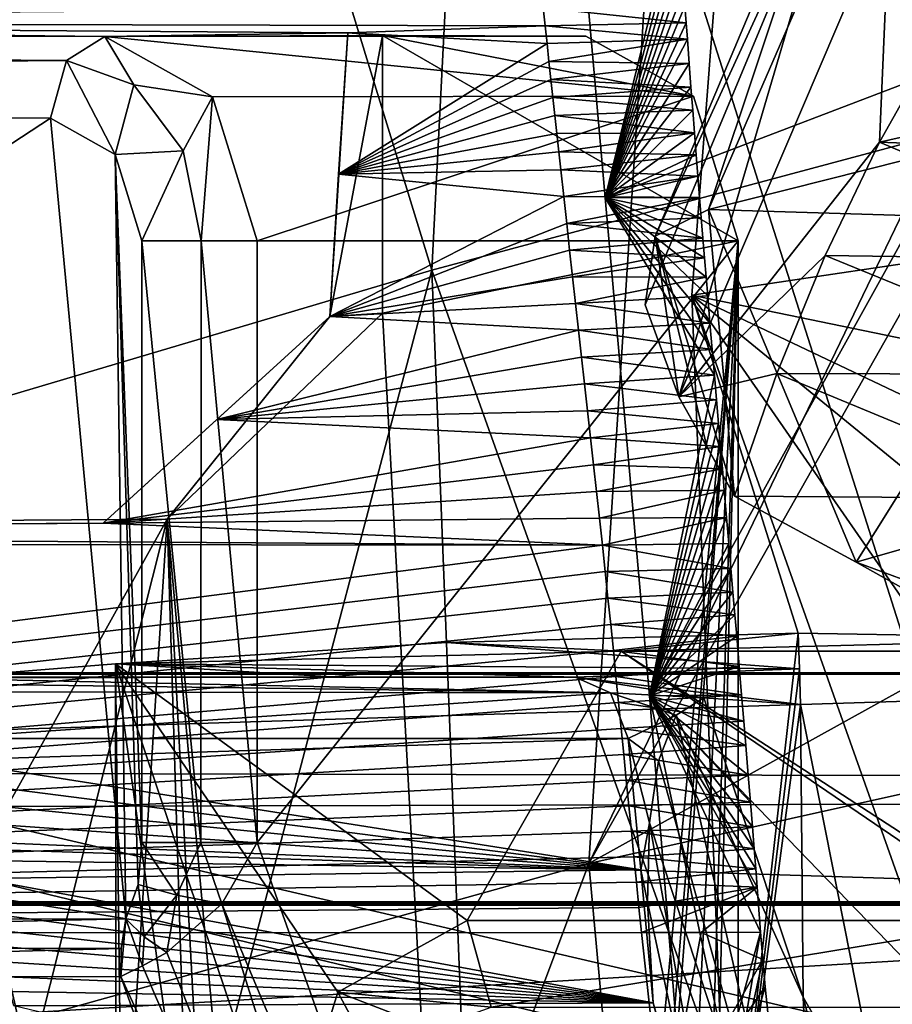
# Model space of a CAD drawing. Header units: metres. Extents: x -150 to 307, y -550 to 84.
# Tile 300 of 656: x 159.17 to 161.3, y 6.12 to 8.53. Entities that reach past the tile are written whole.
import ezdxf

# ---------------------------------------------------------------- set-up
doc = ezdxf.new("R2010")
doc.units = ezdxf.units.M
doc.layers.add('solid_26006363', color=7, linetype='CONTINUOUS')

msp = doc.modelspace()

# ---------------------------------------------------------------- linework, layer by layer
at = {"layer": 'solid_26006363'}
for points in [[(160.578232, 15.848853, 880.080505), (158.207901, 14.303331, 877.41864), (160.173294, 7.91509, 881.040771)], [(160.578232, 15.848853, 880.080505), (160.173294, 7.91509, 881.040771), (163.03801, 8.683062, 884.179199)], [(160.557312, 6.463857, 878.596375), (164.613632, 14.873002, 882.018677), (164.590057, 13.581784, 882.222107)], [(160.557312, 6.463857, 878.596375), (160.975403, 12.943937, 878.023987), (164.613632, 14.873002, 882.018677)], [(158.207901, 14.303331, 877.41864), (157.596603, 7.150526, 878.147949), (160.173294, 7.91509, 881.040771)], [(160.557312, 6.463857, 878.596375), (164.590057, 13.581784, 882.222107), (164.521622, 8.662205, 882.831665)], [(157.238983, 5.539485, 874.820862), (157.797806, 11.076527, 874.416077), (160.975403, 12.943937, 878.023987)], [(160.557312, 6.463857, 878.596375), (157.238983, 5.539485, 874.820862), (160.975403, 12.943937, 878.023987)], [(162.621628, 8.009261, 845.073181), (161.218765, 11.031461, 844.26239), (160.979843, 10.073978, 843.036377)], [(162.621628, 8.009261, 845.073181), (162.767181, 8.546853, 845.766907), (161.218765, 11.031461, 844.26239)], [(160.490494, 9.303496, 842.299866), (161.592117, 8.471995, 840.234253), (161.814789, 10.616094, 842.467102)], [(161.66864, 5.803113, 838.378723), (144.096741, 5.427855, 813.089661), (142.328934, 10.457894, 814.344849)], [(161.658569, 5.969907, 838.449219), (161.66864, 5.803113, 838.378723), (142.328934, 10.457894, 814.344849)], [(160.716415, 8.936275, 839.074341), (161.658569, 5.969907, 838.449219), (142.328934, 10.457894, 814.344849)], [(162.619308, 7.480468, 844.666748), (160.979843, 10.073978, 843.036377), (160.809372, 7.85407, 840.956665)], [(161.597137, 7.971402, 840.172729), (160.809372, 7.85407, 840.956665), (160.979843, 10.073978, 843.036377)], [(162.638031, 7.969845, 845.079407), (162.621628, 8.009261, 845.073181), (160.979843, 10.073978, 843.036377)], [(162.619308, 7.480468, 844.666748), (162.638031, 7.969845, 845.079407), (160.979843, 10.073978, 843.036377)], [(161.597137, 7.971402, 840.172729), (160.979843, 10.073978, 843.036377), (161.681641, 9.166202, 841.16748)], [(161.67807, 9.638126, 841.021729), (161.605789, 8.39255, 839.906189), (160.716415, 8.936275, 839.074341)], [(161.411469, 9.355808, 848.99939), (162.767181, 8.546853, 845.766907), (160.850037, 8.063161, 847.24353)], [(161.239853, 9.23025, 849.13678), (161.411469, 9.355808, 848.99939), (160.850037, 8.063161, 847.24353)], [(160.597015, 8.091972, 841.062012), (161.592117, 8.471995, 840.234253), (160.490494, 9.303496, 842.299866)], [(160.597015, 8.091972, 841.062012), (160.490494, 9.303496, 842.299866), (160.774811, 8.817736, 842.604309)], [(161.239853, 9.23025, 849.13678), (160.850037, 8.063161, 847.24353), (160.719528, 7.998443, 847.449097)], [(161.201706, 9.048043, 849.263062), (161.239853, 9.23025, 849.13678), (160.719528, 7.998443, 847.449097)], [(161.201706, 9.048043, 849.263062), (160.719528, 7.998443, 847.449097), (160.695251, 7.829992, 847.591248)], [(161.201706, 9.048043, 849.263062), (160.695251, 7.829992, 847.591248), (160.777054, 7.605054, 847.638916)], [(161.201706, 9.048043, 849.263062), (160.777054, 7.605054, 847.638916), (161.293594, 8.81331, 849.326965)], [(161.605789, 8.39255, 839.906189), (161.658569, 5.969907, 838.449219), (160.716415, 8.936275, 839.074341)], [(160.597015, 8.091972, 841.062012), (160.774811, 8.817736, 842.604309), (160.777664, 8.773242, 842.555237)], [(161.293594, 8.81331, 849.326965), (160.777054, 7.605054, 847.638916), (161.268295, 8.227738, 848.794983)], [(161.293594, 8.81331, 849.326965), (161.268295, 8.227738, 848.794983), (161.416061, 8.491138, 849.206665)], [(161.305084, 8.832534, 849.358398), (161.293594, 8.81331, 849.326965), (161.416061, 8.491138, 849.206665)], [(160.597015, 8.091972, 841.062012), (160.777664, 8.773242, 842.555237), (160.780548, 8.729457, 842.507385)], [(160.597015, 8.091972, 841.062012), (160.780548, 8.729457, 842.507385), (160.783447, 8.686252, 842.460571)], [(160.173294, 7.91509, 881.040771), (163.005783, 0, 884.608582), (163.03801, 8.683062, 884.179199)], [(160.597015, 8.091972, 841.062012), (160.783447, 8.686252, 842.460571), (160.786377, 8.643548, 842.414734)], [(160.557312, 6.463857, 878.596375), (164.521622, 8.662205, 882.831665), (164.508316, 7.343033, 882.949463)], [(160.597015, 8.091972, 841.062012), (160.786377, 8.643548, 842.414734), (160.789307, 8.601581, 842.370117)], [(160.597015, 8.091972, 841.062012), (160.789307, 8.601581, 842.370117), (160.792221, 8.560318, 842.32666)], [(159.373245, 8.486374, 845.546265), (150.320816, 8.549562, 837.565491), (150.231873, 8.493699, 837.671875)], [(159.373245, 8.486374, 845.546265), (156.074326, 8.522822, 838.784729), (150.320816, 8.549562, 837.565491)], [(156.074326, 8.522822, 838.784729), (160.445877, 8.55648, 842.719055), (152.19606, 8.54991, 835.361023)], [(156.074326, 8.522822, 838.784729), (160.450378, 8.512768, 842.671814), (160.445877, 8.55648, 842.719055)], [(160.445877, 8.55648, 842.719055), (160.795151, 8.519663, 842.28418), (160.792221, 8.560318, 842.32666)], [(160.445877, 8.55648, 842.719055), (160.450378, 8.512768, 842.671814), (160.795151, 8.519663, 842.28418)], [(160.597015, 8.091972, 841.062012), (160.792221, 8.560318, 842.32666), (160.795151, 8.519663, 842.28418)], [(161.734619, 8.036386, 846.159607), (160.850037, 8.063161, 847.24353), (162.767181, 8.546853, 845.766907)], [(156.074326, 8.522822, 838.784729), (159.967484, 8.495631, 842.221619), (160.450378, 8.512768, 842.671814)], [(159.373245, 8.486374, 845.546265), (159.967484, 8.495631, 842.221619), (156.074326, 8.522822, 838.784729)], [(159.967484, 8.495631, 842.221619), (160.454971, 8.468953, 842.624939), (160.450378, 8.512768, 842.671814)], [(160.450378, 8.512768, 842.671814), (160.798096, 8.479516, 842.242615), (160.795151, 8.519663, 842.28418)], [(160.450378, 8.512768, 842.671814), (160.454971, 8.468953, 842.624939), (160.798096, 8.479516, 842.242615)], [(160.597015, 8.091972, 841.062012), (160.795151, 8.519663, 842.28418), (160.798096, 8.479516, 842.242615)], [(159.279694, 8.427794, 845.652344), (150.231873, 8.493699, 837.671875), (150.195068, 8.34951, 837.721252)], [(159.279694, 8.427794, 845.652344), (159.373245, 8.486374, 845.546265), (150.231873, 8.493699, 837.671875)], [(159.444519, 8.367889, 845.797668), (159.373245, 8.486374, 845.546265), (159.279694, 8.427794, 845.652344)], [(159.373245, 8.486374, 845.546265), (160.052856, 8.488868, 843.772766), (159.967484, 8.495631, 842.221619)], [(159.373245, 8.486374, 845.546265), (160.302841, 8.488166, 843.997864), (160.052856, 8.488868, 843.772766)], [(159.373245, 8.486374, 845.546265), (160.549881, 8.486867, 844.220276), (160.302841, 8.488166, 843.997864)], [(159.373245, 8.486374, 845.546265), (160.813232, 8.340264, 844.457397), (160.549881, 8.486867, 844.220276)], [(159.636826, 8.339101, 845.779663), (160.813232, 8.340264, 844.457397), (159.373245, 8.486374, 845.546265)], [(159.444519, 8.367889, 845.797668), (159.636826, 8.339101, 845.779663), (159.373245, 8.486374, 845.546265)], [(159.967484, 8.495631, 842.221619), (160.052856, 8.488868, 843.772766), (159.923843, 7.801439, 841.428467)], [(159.967484, 8.495631, 842.221619), (159.923843, 7.801439, 841.428467), (159.944962, 8.149997, 841.812256)], [(159.923843, 7.801439, 841.428467), (160.052856, 8.488868, 843.772766), (160.052856, 7.810109, 843.772766)], [(159.967484, 8.495631, 842.221619), (159.944962, 8.149997, 841.812256), (160.454971, 8.468953, 842.624939)], [(160.052856, 8.488868, 843.772766), (160.813232, 8.340264, 844.457397), (160.922363, 7.986619, 844.555664)], [(160.052856, 7.810109, 843.772766), (160.052856, 8.488868, 843.772766), (160.922363, 7.986619, 844.555664)], [(160.052856, 8.488868, 843.772766), (160.549881, 8.486867, 844.220276), (160.813232, 8.340264, 844.457397)], [(160.052856, 8.488868, 843.772766), (160.302841, 8.488166, 843.997864), (160.549881, 8.486867, 844.220276)], [(160.454971, 8.468953, 842.624939), (160.459641, 8.425048, 842.57843), (160.798096, 8.479516, 842.242615)], [(160.459641, 8.425048, 842.57843), (160.80249, 8.420427, 842.182129), (160.798096, 8.479516, 842.242615)], [(160.597015, 8.091972, 841.062012), (160.798096, 8.479516, 842.242615), (160.80249, 8.420427, 842.182129)], [(162.167892, 8.430497, 848.942627), (161.416061, 8.491138, 849.206665), (161.268295, 8.227738, 848.794983)], [(159.944962, 8.149997, 841.812256), (160.459641, 8.425048, 842.57843), (160.454971, 8.468953, 842.624939)], [(160.705399, 6.873745, 840.139465), (161.592117, 8.471995, 840.234253), (160.597015, 8.091972, 841.062012)], [(160.705399, 6.873745, 840.139465), (161.651031, 5.896646, 838.615662), (161.592117, 8.471995, 840.234253)], [(159.279694, 8.427794, 845.652344), (150.195068, 8.34951, 837.721252), (159.240402, 8.286375, 845.695801)], [(159.279694, 8.427794, 845.652344), (159.240402, 8.286375, 845.695801), (159.39856, 8.197729, 845.835205)], [(159.444519, 8.367889, 845.797668), (159.279694, 8.427794, 845.652344), (159.39856, 8.197729, 845.835205)], [(162.055557, 8.196667, 848.577515), (162.167892, 8.430497, 848.942627), (161.268295, 8.227738, 848.794983)], [(159.944962, 8.149997, 841.812256), (160.464371, 8.381064, 842.532349), (160.459641, 8.425048, 842.57843)], [(160.459641, 8.425048, 842.57843), (160.464371, 8.381064, 842.532349), (160.80249, 8.420427, 842.182129)], [(160.464371, 8.381064, 842.532349), (160.806839, 8.362789, 842.123901), (160.80249, 8.420427, 842.182129)], [(160.597015, 8.091972, 841.062012), (160.80249, 8.420427, 842.182129), (160.806839, 8.362789, 842.123901)], [(159.944962, 8.149997, 841.812256), (160.469147, 8.337015, 842.486633), (160.464371, 8.381064, 842.532349)], [(160.464371, 8.381064, 842.532349), (160.469147, 8.337015, 842.486633), (160.806839, 8.362789, 842.123901)], [(159.565018, 8.206423, 845.90387), (159.444519, 8.367889, 845.797668), (159.39856, 8.197729, 845.835205)], [(159.565018, 8.206423, 845.90387), (159.636826, 8.339101, 845.779663), (159.444519, 8.367889, 845.797668)], [(160.469147, 8.337015, 842.486633), (160.811188, 8.306346, 842.067566), (160.806839, 8.362789, 842.123901)], [(160.597015, 8.091972, 841.062012), (160.806839, 8.362789, 842.123901), (160.811188, 8.306346, 842.067566)], [(159.240402, 8.286375, 845.695801), (150.195068, 8.34951, 837.721252), (156.241882, 6.323225, 843.052246)], [(159.609085, 7.98638, 845.942749), (159.636826, 8.339101, 845.779663), (159.565018, 8.206423, 845.90387)], [(159.609085, 7.98638, 845.942749), (159.745865, 7.98638, 845.87616), (159.636826, 8.339101, 845.779663)], [(159.636826, 8.339101, 845.779663), (159.745865, 7.98638, 845.87616), (160.813232, 8.340264, 844.457397)], [(159.745865, 7.98638, 845.87616), (160.922363, 7.986619, 844.555664), (160.813232, 8.340264, 844.457397)], [(159.944962, 8.149997, 841.812256), (160.473969, 8.292912, 842.441284), (160.469147, 8.337015, 842.486633)], [(160.469147, 8.337015, 842.486633), (160.473969, 8.292912, 842.441284), (160.811188, 8.306346, 842.067566)], [(159.240402, 8.286375, 845.695801), (156.241882, 6.323225, 843.052246), (159.424942, 6.328794, 845.858459)], [(159.39856, 8.197729, 845.835205), (159.240402, 8.286375, 845.695801), (159.424942, 6.328794, 845.858459)], [(159.944962, 8.149997, 841.812256), (160.478821, 8.248767, 842.396423), (160.473969, 8.292912, 842.441284)], [(160.473969, 8.292912, 842.441284), (160.815475, 8.251129, 842.013184), (160.811188, 8.306346, 842.067566)], [(160.473969, 8.292912, 842.441284), (160.478821, 8.248767, 842.396423), (160.815475, 8.251129, 842.013184)], [(160.597015, 8.091972, 841.062012), (160.811188, 8.306346, 842.067566), (160.815475, 8.251129, 842.013184)], [(159.944962, 8.149997, 841.812256), (160.483688, 8.204594, 842.351929), (160.478821, 8.248767, 842.396423)], [(160.478821, 8.248767, 842.396423), (160.483688, 8.204594, 842.351929), (160.815475, 8.251129, 842.013184)], [(160.483688, 8.204594, 842.351929), (160.819717, 8.197245, 841.960754), (160.815475, 8.251129, 842.013184)], [(160.597015, 8.091972, 841.062012), (160.815475, 8.251129, 842.013184), (160.819717, 8.197245, 841.960754)], [(161.268295, 8.227738, 848.794983), (160.777054, 7.605054, 847.638916), (161.135117, 7.95085, 848.392944)], [(161.947617, 7.939699, 848.206482), (161.268295, 8.227738, 848.794983), (161.135117, 7.95085, 848.392944)], [(161.947617, 7.939699, 848.206482), (162.055557, 8.196667, 848.577515), (161.268295, 8.227738, 848.794983)], [(159.565018, 8.206423, 845.90387), (159.39856, 8.197729, 845.835205), (159.464264, 7.986377, 845.893127)], [(159.455139, 6.412573, 845.885071), (159.39856, 8.197729, 845.835205), (159.424942, 6.328794, 845.858459)], [(159.464264, 6.515184, 845.893127), (159.464264, 7.986377, 845.893127), (159.39856, 8.197729, 845.835205)], [(159.455139, 6.412573, 845.885071), (159.464264, 6.515184, 845.893127), (159.39856, 8.197729, 845.835205)], [(159.609085, 7.98638, 845.942749), (159.565018, 8.206423, 845.90387), (159.464264, 7.986377, 845.893127)], [(159.944962, 8.149997, 841.812256), (160.488586, 8.160405, 842.307922), (160.483688, 8.204594, 842.351929)], [(160.483688, 8.204594, 842.351929), (160.488586, 8.160405, 842.307922), (160.819717, 8.197245, 841.960754)], [(160.488586, 8.160405, 842.307922), (160.823929, 8.144513, 841.910095), (160.819717, 8.197245, 841.960754)], [(160.597015, 8.091972, 841.062012), (160.819717, 8.197245, 841.960754), (160.823929, 8.144513, 841.910095)], [(159.944962, 8.149997, 841.812256), (159.923843, 7.801439, 841.428467), (160.49585, 8.094885, 842.243469)], [(159.944962, 8.149997, 841.812256), (160.49585, 8.094885, 842.243469), (160.488586, 8.160405, 842.307922)], [(160.488586, 8.160405, 842.307922), (160.49585, 8.094885, 842.243469), (160.823929, 8.144513, 841.910095)], [(160.49585, 8.094885, 842.243469), (160.828064, 8.092946, 841.861206), (160.823929, 8.144513, 841.910095)], [(160.597015, 8.091972, 841.062012), (160.823929, 8.144513, 841.910095), (160.828064, 8.092946, 841.861206)], [(159.923843, 7.801439, 841.428467), (160.503098, 8.029405, 842.180054), (160.49585, 8.094885, 842.243469)], [(160.49585, 8.094885, 842.243469), (160.503098, 8.029405, 842.180054), (160.828064, 8.092946, 841.861206)], [(160.503098, 8.029405, 842.180054), (160.832153, 8.0426, 841.814026), (160.828064, 8.092946, 841.861206)], [(160.597015, 8.091972, 841.062012), (160.828064, 8.092946, 841.861206), (160.832153, 8.0426, 841.814026)], [(160.597015, 8.091972, 841.062012), (160.858932, 7.72054, 841.526062), (160.864227, 7.658075, 841.472961)], [(160.705399, 6.873745, 840.139465), (160.597015, 8.091972, 841.062012), (160.864227, 7.658075, 841.472961)], [(160.597015, 8.091972, 841.062012), (160.85347, 7.785224, 841.58197), (160.858932, 7.72054, 841.526062)], [(160.597015, 8.091972, 841.062012), (160.847855, 7.852209, 841.64093), (160.85347, 7.785224, 841.58197)], [(160.597015, 8.091972, 841.062012), (160.844025, 7.898187, 841.681946), (160.847855, 7.852209, 841.64093)], [(160.597015, 8.091972, 841.062012), (160.840134, 7.945189, 841.724426), (160.844025, 7.898187, 841.681946)], [(160.597015, 8.091972, 841.062012), (160.836182, 7.993339, 841.768433), (160.840134, 7.945189, 841.724426)], [(160.597015, 8.091972, 841.062012), (160.832153, 8.0426, 841.814026), (160.836182, 7.993339, 841.768433)], [(160.503098, 8.029405, 842.180054), (160.836182, 7.993339, 841.768433), (160.832153, 8.0426, 841.814026)], [(160.913712, 7.362249, 847.630371), (160.719528, 7.998443, 847.449097), (160.850037, 8.063161, 847.24353)], [(161.211105, 7.200791, 847.368713), (160.850037, 8.063161, 847.24353), (161.734619, 8.036386, 846.159607)], [(161.211105, 7.200791, 847.368713), (160.913712, 7.362249, 847.630371), (160.850037, 8.063161, 847.24353)], [(159.923843, 7.801439, 841.428467), (160.5103, 7.964012, 842.117676), (160.503098, 8.029405, 842.180054)], [(160.503098, 8.029405, 842.180054), (160.5103, 7.964012, 842.117676), (160.836182, 7.993339, 841.768433)], [(161.512482, 7.031942, 847.1073), (161.211105, 7.200791, 847.368713), (161.734619, 8.036386, 846.159607)], [(160.777054, 7.605054, 847.638916), (160.695251, 7.829992, 847.591248), (160.719528, 7.998443, 847.449097)], [(160.845779, 7.483462, 847.634216), (160.777054, 7.605054, 847.638916), (160.719528, 7.998443, 847.449097)], [(160.913712, 7.362249, 847.630371), (160.845779, 7.483462, 847.634216), (160.719528, 7.998443, 847.449097)], [(159.608566, 6.515185, 845.942749), (159.609085, 7.98638, 845.942749), (159.464264, 7.986377, 845.893127)], [(159.608566, 6.515185, 845.942749), (159.464264, 7.986377, 845.893127), (159.464264, 6.515184, 845.893127)], [(159.608566, 6.515185, 845.942749), (159.745865, 6.515185, 845.87616), (159.609085, 7.98638, 845.942749)], [(159.609085, 7.98638, 845.942749), (159.745865, 6.515185, 845.87616), (159.745865, 7.98638, 845.87616)], [(159.745865, 6.515185, 845.87616), (160.563354, 4.211026, 844.958618), (160.922363, 7.986619, 844.555664)], [(159.745865, 7.98638, 845.87616), (159.745865, 6.515185, 845.87616), (160.922363, 7.986619, 844.555664)], [(160.052856, 7.810109, 843.772766), (160.922363, 7.986619, 844.555664), (160.922363, -7.986684, 844.555664)], [(160.5103, 7.964012, 842.117676), (160.840134, 7.945189, 841.724426), (160.836182, 7.993339, 841.768433)], [(160.563354, 4.211026, 844.958618), (160.598389, 4.074183, 844.919312), (160.922363, 7.986619, 844.555664)], [(160.598389, 4.074183, 844.919312), (160.610306, 3.92866, 844.905945), (160.922363, 7.986619, 844.555664)], [(160.922363, 7.986619, 844.555664), (160.610306, 1.76952, 844.905945), (160.700699, 0.888982, 844.804504)], [(160.610306, 3.92866, 844.905945), (160.610306, 1.76952, 844.905945), (160.922363, 7.986619, 844.555664)], [(160.922363, 7.986619, 844.555664), (160.700699, 0.888982, 844.804504), (160.730911, 0, 844.770569)], [(160.922363, 7.986619, 844.555664), (160.730911, 0, 844.770569), (160.922363, -7.986684, 844.555664)], [(161.586273, 6.733906, 839.384583), (160.809372, 7.85407, 840.956665), (161.597137, 7.971402, 840.172729)], [(159.923843, 7.801439, 841.428467), (160.517441, 7.898753, 842.056396), (160.5103, 7.964012, 842.117676)], [(160.5103, 7.964012, 842.117676), (160.517441, 7.898753, 842.056396), (160.840134, 7.945189, 841.724426)], [(161.135117, 7.95085, 848.392944), (160.777054, 7.605054, 847.638916), (161.017075, 7.662068, 848.00415)], [(161.846451, 7.659483, 847.831177), (161.135117, 7.95085, 848.392944), (161.017075, 7.662068, 848.00415)], [(161.846451, 7.659483, 847.831177), (161.947617, 7.939699, 848.206482), (161.135117, 7.95085, 848.392944)], [(160.517441, 7.898753, 842.056396), (160.844025, 7.898187, 841.681946), (160.840134, 7.945189, 841.724426)], [(160.173294, 7.91509, 881.040771), (157.596603, 7.150526, 878.147949), (158.081863, 0, 879.170471)], [(160.173294, 7.91509, 881.040771), (158.081863, 0, 879.170471), (160.48465, 0, 881.853455)], [(159.923843, 7.801439, 841.428467), (160.524567, 7.833511, 841.996094), (160.517441, 7.898753, 842.056396)], [(160.173294, 7.91509, 881.040771), (160.48465, 0, 881.853455), (163.005783, 0, 884.608582)], [(160.517441, 7.898753, 842.056396), (160.524567, 7.833511, 841.996094), (160.844025, 7.898187, 841.681946)], [(160.524567, 7.833511, 841.996094), (160.847855, 7.852209, 841.64093), (160.844025, 7.898187, 841.681946)], [(160.524567, 7.833511, 841.996094), (160.85347, 7.785224, 841.58197), (160.847855, 7.852209, 841.64093)], [(160.809372, 7.85407, 840.956665), (161.069199, 7.027093, 840.92572), (161.8367, 7.014545, 842.572327)], [(160.809372, 7.85407, 840.956665), (160.899246, 5.527854, 839.63916), (161.069199, 7.027093, 840.92572)], [(160.809372, 7.85407, 840.956665), (161.8367, 7.014545, 842.572327), (162.603439, 7.001451, 844.260193)], [(162.619308, 7.480468, 844.666748), (160.809372, 7.85407, 840.956665), (162.603439, 7.001451, 844.260193)], [(161.634201, 5.526793, 838.822754), (160.899246, 5.527854, 839.63916), (160.809372, 7.85407, 840.956665)], [(161.586273, 6.733906, 839.384583), (161.634201, 5.526793, 838.822754), (160.809372, 7.85407, 840.956665)], [(159.923843, 7.801439, 841.428467), (160.531815, 7.768054, 841.936707), (160.524567, 7.833511, 841.996094)], [(160.524567, 7.833511, 841.996094), (160.531815, 7.768054, 841.936707), (160.85347, 7.785224, 841.58197)], [(159.923843, 7.801439, 841.428467), (159.526001, 7.306393, 843.298401), (159.369583, 7.295882, 840.456299)], [(159.923843, 7.801439, 841.428467), (159.369583, 7.295882, 840.456299), (159.6474, 7.549657, 840.93634)], [(159.526001, 7.306393, 843.298401), (160.052856, 7.810109, 843.772766), (160.922363, -7.986684, 844.555664)], [(159.923843, 7.801439, 841.428467), (160.052856, 7.810109, 843.772766), (159.526001, 7.306393, 843.298401)], [(159.923843, 7.801439, 841.428467), (159.6474, 7.549657, 840.93634), (160.531815, 7.768054, 841.936707)], [(160.531815, 7.768054, 841.936707), (160.858932, 7.72054, 841.526062), (160.85347, 7.785224, 841.58197)], [(159.6474, 7.549657, 840.93634), (160.539154, 7.702427, 841.878235), (160.531815, 7.768054, 841.936707)], [(160.531815, 7.768054, 841.936707), (160.539154, 7.702427, 841.878235), (160.858932, 7.72054, 841.526062)], [(160.539154, 7.702427, 841.878235), (160.864227, 7.658075, 841.472961), (160.858932, 7.72054, 841.526062)], [(159.6474, 7.549657, 840.93634), (160.546539, 7.636682, 841.820679), (160.539154, 7.702427, 841.878235)], [(160.539154, 7.702427, 841.878235), (160.546539, 7.636682, 841.820679), (160.864227, 7.658075, 841.472961)], [(160.546539, 7.636682, 841.820679), (160.86937, 7.597775, 841.422546), (160.864227, 7.658075, 841.472961)], [(160.705399, 6.873745, 840.139465), (160.864227, 7.658075, 841.472961), (160.86937, 7.597775, 841.422546)], [(161.017075, 7.662068, 848.00415), (160.777054, 7.605054, 847.638916), (160.913712, 7.362249, 847.630371)], [(161.754562, 7.356293, 847.453186), (161.017075, 7.662068, 848.00415), (160.913712, 7.362249, 847.630371)], [(161.754562, 7.356293, 847.453186), (161.846451, 7.659483, 847.831177), (161.017075, 7.662068, 848.00415)], [(159.6474, 7.549657, 840.93634), (160.55394, 7.57087, 841.76416), (160.546539, 7.636682, 841.820679)], [(160.546539, 7.636682, 841.820679), (160.55394, 7.57087, 841.76416), (160.86937, 7.597775, 841.422546)], [(160.55394, 7.57087, 841.76416), (160.874344, 7.539559, 841.374695), (160.86937, 7.597775, 841.422546)], [(160.705399, 6.873745, 840.139465), (160.86937, 7.597775, 841.422546), (160.874344, 7.539559, 841.374695)], [(160.913712, 7.362249, 847.630371), (160.777054, 7.605054, 847.638916), (160.845779, 7.483462, 847.634216)], [(159.6474, 7.549657, 840.93634), (160.561325, 7.505046, 841.708618), (160.55394, 7.57087, 841.76416)], [(160.55394, 7.57087, 841.76416), (160.561325, 7.505046, 841.708618), (160.874344, 7.539559, 841.374695)], [(159.6474, 7.549657, 840.93634), (159.369583, 7.295882, 840.456299), (160.561325, 7.505046, 841.708618)], [(160.561325, 7.505046, 841.708618), (160.87915, 7.483376, 841.329224), (160.874344, 7.539559, 841.374695)], [(160.705399, 6.873745, 840.139465), (160.874344, 7.539559, 841.374695), (160.87915, 7.483376, 841.329224)], [(159.369583, 7.295882, 840.456299), (160.56868, 7.439266, 841.654114), (160.561325, 7.505046, 841.708618)], [(160.561325, 7.505046, 841.708618), (160.56868, 7.439266, 841.654114), (160.87915, 7.483376, 841.329224)], [(160.56868, 7.439266, 841.654114), (160.883804, 7.429153, 841.28595), (160.87915, 7.483376, 841.329224)], [(160.705399, 6.873745, 840.139465), (160.87915, 7.483376, 841.329224), (160.883804, 7.429153, 841.28595)], [(159.369583, 7.295882, 840.456299), (160.575958, 7.373588, 841.600708), (160.56868, 7.439266, 841.654114)], [(160.56868, 7.439266, 841.654114), (160.575958, 7.373588, 841.600708), (160.883804, 7.429153, 841.28595)], [(160.575958, 7.373588, 841.600708), (160.88829, 7.376831, 841.244873), (160.883804, 7.429153, 841.28595)], [(160.705399, 6.873745, 840.139465), (160.883804, 7.429153, 841.28595), (160.88829, 7.376831, 841.244873)], [(159.369583, 7.295882, 840.456299), (160.58316, 7.30807, 841.54834), (160.575958, 7.373588, 841.600708)], [(160.575958, 7.373588, 841.600708), (160.58316, 7.30807, 841.54834), (160.88829, 7.376831, 841.244873)], [(160.58316, 7.30807, 841.54834), (160.894043, 7.309928, 841.193176), (160.88829, 7.376831, 841.244873)], [(160.705399, 6.873745, 840.139465), (160.88829, 7.376831, 841.244873), (160.894043, 7.309928, 841.193176)], [(161.754562, 7.356293, 847.453186), (160.913712, 7.362249, 847.630371), (161.211105, 7.200791, 847.368713)], [(161.754562, 7.356293, 847.453186), (161.211105, 7.200791, 847.368713), (161.673248, 7.029638, 847.073792)], [(161.151321, -0.000012, 879.606384), (160.557312, 6.463857, 878.596375), (164.508316, 7.343033, 882.949463)], [(161.151321, -0.000012, 879.606384), (164.508316, 7.343033, 882.949463), (164.474091, -0.000047, 883.25061)], [(159.526001, 7.306393, 843.298401), (157.399704, 3.484916, 841.38385), (151.576767, 7.250385, 836.140869)], [(159.369583, 7.295882, 840.456299), (159.526001, 7.306393, 843.298401), (151.576767, 7.250385, 836.140869)], [(159.369583, 7.295882, 840.456299), (151.576767, 7.250385, 836.140869), (156.109482, 7.27295, 837.531433)], [(160.59024, 7.242775, 841.497131), (159.369583, 7.295882, 840.456299), (156.109482, 7.27295, 837.531433)], [(159.526001, 7.306393, 843.298401), (158.379044, 2.74818, 842.265686), (157.399704, 3.484916, 841.38385)], [(159.526001, 7.306393, 843.298401), (159.179871, 1.912961, 842.986755), (158.379044, 2.74818, 842.265686)], [(159.526001, 7.306393, 843.298401), (159.721054, 1.022776, 843.473999), (159.179871, 1.912961, 842.986755)], [(159.369583, 7.295882, 840.456299), (160.59024, 7.242775, 841.497131), (160.58316, 7.30807, 841.54834)], [(159.526001, 7.306393, 843.298401), (159.921051, 0, 843.654114), (159.721054, 1.022776, 843.473999)], [(159.526001, 7.306393, 843.298401), (160.922363, -7.986684, 844.555664), (159.921051, 0, 843.654114)], [(160.58316, 7.30807, 841.54834), (160.59024, 7.242775, 841.497131), (160.894043, 7.309928, 841.193176)], [(160.59024, 7.242775, 841.497131), (160.899521, 7.246126, 841.144836), (160.894043, 7.309928, 841.193176)], [(160.705399, 6.873745, 840.139465), (160.894043, 7.309928, 841.193176), (160.899521, 7.246126, 841.144836)], [(156.109482, 7.27295, 837.531433), (152.861664, 7.250103, 834.617615), (160.59024, 7.242775, 841.497131)], [(160.59024, 7.242775, 841.497131), (152.861664, 7.250103, 834.617615), (153.226486, 6.294094, 834.211975)], [(160.59024, 7.242775, 841.497131), (153.226486, 6.294094, 834.211975), (160.597198, 7.177766, 841.447021)], [(160.59024, 7.242775, 841.497131), (160.904709, 7.185354, 841.099609), (160.899521, 7.246126, 841.144836)], [(160.59024, 7.242775, 841.497131), (160.597198, 7.177766, 841.447021), (160.904709, 7.185354, 841.099609)], [(160.705399, 6.873745, 840.139465), (160.899521, 7.246126, 841.144836), (160.904709, 7.185354, 841.099609)], [(161.673248, 7.029638, 847.073792), (161.211105, 7.200791, 847.368713), (161.512482, 7.031942, 847.1073)], [(160.597198, 7.177766, 841.447021), (153.226486, 6.294094, 834.211975), (160.603989, 7.113108, 841.398071)], [(160.597198, 7.177766, 841.447021), (160.909653, 7.12744, 841.05719), (160.904709, 7.185354, 841.099609)], [(160.597198, 7.177766, 841.447021), (160.603989, 7.113108, 841.398071), (160.909653, 7.12744, 841.05719)], [(160.705399, 6.873745, 840.139465), (160.904709, 7.185354, 841.099609), (160.909653, 7.12744, 841.05719)], [(160.603989, 7.113108, 841.398071), (160.914352, 7.072237, 841.017456), (160.909653, 7.12744, 841.05719)], [(160.705399, 6.873745, 840.139465), (160.909653, 7.12744, 841.05719), (160.914352, 7.072237, 841.017456)], [(160.603989, 7.113108, 841.398071), (153.226486, 6.294094, 834.211975), (160.610611, 7.048844, 841.350342)], [(160.603989, 7.113108, 841.398071), (160.610611, 7.048844, 841.350342), (160.914352, 7.072237, 841.017456)], [(160.610611, 7.048844, 841.350342), (160.918808, 7.019674, 840.980164), (160.914352, 7.072237, 841.017456)], [(160.705399, 6.873745, 840.139465), (160.914352, 7.072237, 841.017456), (160.918808, 7.019674, 840.980164)], [(160.610611, 7.048844, 841.350342), (153.226486, 6.294094, 834.211975), (160.617142, 6.984824, 841.303589)], [(160.610611, 7.048844, 841.350342), (160.617142, 6.984824, 841.303589), (160.918808, 7.019674, 840.980164)], [(161.072128, 6.939909, 840.872009), (160.209824, 7.004677, 841.880066), (161.069199, 7.027093, 840.92572)], [(160.636185, 6.983212, 843.87561), (161.069199, 7.027093, 840.92572), (160.209824, 7.004677, 841.880066)], [(160.617142, 6.984824, 841.303589), (160.925049, 6.945456, 840.928589), (160.918808, 7.019674, 840.980164)], [(160.636185, 6.983212, 843.87561), (161.8367, 7.014545, 842.572327), (161.069199, 7.027093, 840.92572)], [(160.636185, 6.983212, 843.87561), (161.925552, 6.983463, 845.036438), (161.8367, 7.014545, 842.572327)], [(160.705399, 6.873745, 840.139465), (160.918808, 7.019674, 840.980164), (160.925049, 6.945456, 840.928589)], [(160.899246, 5.527854, 839.63916), (161.072128, 6.939909, 840.872009), (161.069199, 7.027093, 840.92572)], [(160.617142, 6.984824, 841.303589), (153.226486, 6.294094, 834.211975), (160.623596, 6.921011, 841.257996)], [(161.072128, 6.939909, 840.872009), (159.399994, 6.95196, 842.761536), (160.209824, 7.004677, 841.880066)], [(160.636185, 6.983212, 843.87561), (160.209824, 7.004677, 841.880066), (159.399994, 6.95196, 842.761536)], [(160.259933, 6.325, 843.540405), (160.636185, 6.983212, 843.87561), (159.399994, 6.95196, 842.761536)], [(160.259933, 6.325, 843.540405), (161.603882, 6.325, 844.737793), (160.636185, 6.983212, 843.87561)], [(160.617142, 6.984824, 841.303589), (160.623596, 6.921011, 841.257996), (160.925049, 6.945456, 840.928589)], [(161.920639, 6.149255, 845.02002), (161.925552, 6.983463, 845.036438), (160.636185, 6.983212, 843.87561)], [(161.603882, 6.325, 844.737793), (161.920639, 6.149255, 845.02002), (160.636185, 6.983212, 843.87561)], [(159.402023, 5.016229, 842.766235), (159.399994, 6.95196, 842.761536), (158.972992, 6.91801, 841.781494)], [(159.942856, 6.920002, 842.126465), (158.972992, 6.91801, 841.781494), (159.399994, 6.95196, 842.761536)], [(159.402023, 5.016229, 842.766235), (159.410858, 6.023843, 842.783875), (159.399994, 6.95196, 842.761536)], [(159.811951, 4.01638, 843.141235), (159.399994, 6.95196, 842.761536), (159.410858, 6.023843, 842.783875)], [(159.942856, 6.920002, 842.126465), (159.399994, 6.95196, 842.761536), (160.523422, 6.920002, 841.475952)], [(161.072128, 6.939909, 840.872009), (160.523422, 6.920002, 841.475952), (159.399994, 6.95196, 842.761536)], [(159.943161, 6.149255, 843.258179), (160.259933, 6.325, 843.540405), (159.399994, 6.95196, 842.761536)], [(159.811951, 5.725, 843.141235), (159.943161, 6.149255, 843.258179), (159.399994, 6.95196, 842.761536)], [(159.811951, 4.01638, 843.141235), (159.811951, 5.725, 843.141235), (159.399994, 6.95196, 842.761536)], [(161.072128, 6.939909, 840.872009), (161.074585, 6.852466, 840.817566), (160.523422, 6.920002, 841.475952)], [(160.623596, 6.921011, 841.257996), (160.930832, 6.876471, 840.881653), (160.925049, 6.945456, 840.928589)], [(160.705399, 6.873745, 840.139465), (160.925049, 6.945456, 840.928589), (160.930832, 6.876471, 840.881653)], [(160.899246, 5.527854, 839.63916), (161.074585, 6.852466, 840.817566), (161.072128, 6.939909, 840.872009)], [(54.968628, 6.367424, 673.933228), (56.796795, 6.92875, 674.492188), (290.670074, 6.369913, -96.992836)], [(56.796795, 6.92875, 674.492188), (292.50061, 6.929883, -96.433189), (290.670074, 6.369913, -96.992836)], [(56.796795, 6.92875, 674.492188), (58.702145, 6.92875, 675.074707), (292.50061, 6.929883, -96.433189)], [(58.702145, 6.92875, 675.074707), (294.407837, 6.92732, -95.85009), (292.50061, 6.929883, -96.433189)], [(58.702145, 6.92875, 675.074707), (60.530315, 6.367424, 675.633606), (294.407837, 6.92732, -95.85009)], [(60.530315, 6.367424, 675.633606), (296.237, 6.362432, -95.290863), (294.407837, 6.92732, -95.85009)], [(163.432632, 6.92732, -290.407471), (163.602783, 6.362432, -292.312592), (145.491074, 6.362432, -292.852325)], [(145.54747, 6.92732, -290.94043), (163.432632, 6.92732, -290.407471), (145.491074, 6.362432, -292.852325)], [(163.255219, 6.929883, -288.42099), (163.432632, 6.92732, -290.407471), (145.54747, 6.92732, -290.94043)], [(145.606277, 6.929883, -288.94693), (163.255219, 6.929883, -288.42099), (145.54747, 6.92732, -290.94043)], [(163.084946, 6.369913, -286.514404), (163.255219, 6.929883, -288.42099), (145.606277, 6.929883, -288.94693)], [(145.66272, 6.369913, -287.0336), (163.084946, 6.369913, -286.514404), (145.606277, 6.929883, -288.94693)], [(160.623596, 6.921011, 841.257996), (153.226486, 6.294094, 834.211975), (160.630005, 6.857411, 841.213379)], [(159.402023, 5.016229, 842.766235), (158.513962, 6.919923, 840.727966), (158.512573, 5.951874, 840.72467)], [(159.402023, 5.016229, 842.766235), (158.972992, 6.91801, 841.781494), (158.513962, 6.919923, 840.727966)], [(158.814606, 6.920002, 839.952393), (158.972992, 6.91801, 841.781494), (159.942856, 6.920002, 842.126465)], [(158.814606, 6.920002, 839.952393), (159.942856, 6.920002, 842.126465), (160.523422, 6.920002, 841.475952)], [(160.610153, 6.881757, 841.355957), (158.814606, 6.920002, 839.952393), (160.523422, 6.920002, 841.475952)], [(158.862183, 6.904674, 839.86908), (158.814606, 6.920002, 839.952393), (160.610153, 6.881757, 841.355957)], [(160.83815, 6.868769, 841.092468), (160.610153, 6.881757, 841.355957), (160.523422, 6.920002, 841.475952)], [(161.074585, 6.852466, 840.817566), (160.83815, 6.868769, 841.092468), (160.523422, 6.920002, 841.475952)], [(160.623596, 6.921011, 841.257996), (160.630005, 6.857411, 841.213379), (160.930832, 6.876471, 840.881653)], [(158.89093, 6.88378, 839.830078), (158.862183, 6.904674, 839.86908), (160.610153, 6.881757, 841.355957)], [(158.89093, 6.88378, 839.830078), (160.610153, 6.881757, 841.355957), (158.964554, 6.770013, 839.739075)], [(158.964554, 6.770013, 839.739075), (160.610153, 6.881757, 841.355957), (160.653076, 6.769335, 841.242981)], [(160.770798, 6.826417, 841.143494), (160.653076, 6.769335, 841.242981), (160.610153, 6.881757, 841.355957)], [(160.83815, 6.868769, 841.092468), (160.770798, 6.826417, 841.143494), (160.610153, 6.881757, 841.355957)], [(160.630005, 6.857411, 841.213379), (160.936157, 6.812362, 840.838928), (160.930832, 6.876471, 840.881653)], [(160.705399, 6.873745, 840.139465), (160.930832, 6.876471, 840.881653), (160.936157, 6.812362, 840.838928)], [(160.705399, 6.873745, 840.139465), (160.80217, 5.683218, 839.510498), (161.651031, 5.896646, 838.615662)], [(160.705399, 6.873745, 840.139465), (160.893112, 5.991697, 840.019714), (160.80217, 5.683218, 839.510498)], [(160.705399, 6.873745, 840.139465), (160.977341, 6.296143, 840.525696), (160.893112, 5.991697, 840.019714)], [(160.705399, 6.873745, 840.139465), (160.968842, 6.406068, 840.587769), (160.977341, 6.296143, 840.525696)], [(160.705399, 6.873745, 840.139465), (160.965363, 6.450571, 840.613586), (160.968842, 6.406068, 840.587769)], [(160.705399, 6.873745, 840.139465), (160.961487, 6.499688, 840.642639), (160.965363, 6.450571, 840.613586)], [(160.705399, 6.873745, 840.139465), (160.957169, 6.553943, 840.675232), (160.961487, 6.499688, 840.642639)], [(160.705399, 6.873745, 840.139465), (160.952377, 6.613823, 840.711914), (160.957169, 6.553943, 840.675232)], [(160.705399, 6.873745, 840.139465), (160.947021, 6.679889, 840.753296), (160.952377, 6.613823, 840.711914)], [(160.705399, 6.873745, 840.139465), (160.941055, 6.752795, 840.799927), (160.947021, 6.679889, 840.753296)], [(160.705399, 6.873745, 840.139465), (160.936157, 6.812362, 840.838928), (160.941055, 6.752795, 840.799927)], [(161.08139, 6.137088, 840.809692), (160.770798, 6.826417, 841.143494), (160.83815, 6.868769, 841.092468)], [(161.08139, 6.137088, 840.809692), (160.83815, 6.868769, 841.092468), (161.074585, 6.852466, 840.817566)], [(160.630005, 6.857411, 841.213379), (153.226486, 6.294094, 834.211975), (160.636353, 6.794026, 841.169861)], [(160.630005, 6.857411, 841.213379), (160.636353, 6.794026, 841.169861), (160.936157, 6.812362, 840.838928)], [(160.899246, 5.527854, 839.63916), (161.287704, 5.777488, 840.569824), (161.074585, 6.852466, 840.817566)], [(161.08139, 6.137088, 840.809692), (161.074585, 6.852466, 840.817566), (161.287704, 5.777488, 840.569824)], [(160.770798, 6.826417, 841.143494), (160.727448, 6.715013, 841.129089), (160.653076, 6.769335, 841.242981)], [(161.116882, 5.317044, 840.659119), (160.727448, 6.715013, 841.129089), (160.770798, 6.826417, 841.143494)], [(161.116882, 5.317044, 840.659119), (160.770798, 6.826417, 841.143494), (161.08139, 6.137088, 840.809692)], [(160.636353, 6.794026, 841.169861), (153.226486, 6.294094, 834.211975), (160.642639, 6.730862, 841.12738)], [(160.636353, 6.794026, 841.169861), (160.941055, 6.752795, 840.799927), (160.936157, 6.812362, 840.838928)], [(160.636353, 6.794026, 841.169861), (160.642639, 6.730862, 841.12738), (160.941055, 6.752795, 840.799927)], [(158.981659, 6.716428, 839.713501), (158.964554, 6.770013, 839.739075), (160.653076, 6.769335, 841.242981)], [(158.981659, 6.716428, 839.713501), (160.653076, 6.769335, 841.242981), (160.684586, 6.448587, 841.036316)], [(160.70549, 6.563503, 841.07196), (160.684586, 6.448587, 841.036316), (160.653076, 6.769335, 841.242981)], [(160.727448, 6.715013, 841.129089), (160.70549, 6.563503, 841.07196), (160.653076, 6.769335, 841.242981)], [(160.642639, 6.730862, 841.12738), (160.947021, 6.679889, 840.753296), (160.941055, 6.752795, 840.799927)], [(160.642639, 6.730862, 841.12738), (153.226486, 6.294094, 834.211975), (160.648895, 6.667923, 841.085938)], [(160.642639, 6.730862, 841.12738), (160.648895, 6.667923, 841.085938), (160.947021, 6.679889, 840.753296)], [(158.997879, 6.664407, 839.688904), (158.981659, 6.716428, 839.713501), (160.684586, 6.448587, 841.036316)], [(161.116882, 5.317044, 840.659119), (160.70549, 6.563503, 841.07196), (160.727448, 6.715013, 841.129089)], [(160.648895, 6.667923, 841.085938), (160.952377, 6.613823, 840.711914), (160.947021, 6.679889, 840.753296)], [(160.648895, 6.667923, 841.085938), (153.226486, 6.294094, 834.211975), (160.65509, 6.605214, 841.045532)], [(159.013214, 6.613967, 839.665283), (158.997879, 6.664407, 839.688904), (160.684586, 6.448587, 841.036316)], [(160.648895, 6.667923, 841.085938), (160.65509, 6.605214, 841.045532), (160.952377, 6.613823, 840.711914)], [(160.65509, 6.605214, 841.045532), (153.226486, 6.294094, 834.211975), (160.66127, 6.542741, 841.006104)], [(159.02771, 6.565112, 839.642639), (159.013214, 6.613967, 839.665283), (160.684586, 6.448587, 841.036316)], [(160.65509, 6.605214, 841.045532), (160.957169, 6.553943, 840.675232), (160.952377, 6.613823, 840.711914)], [(160.65509, 6.605214, 841.045532), (160.66127, 6.542741, 841.006104), (160.957169, 6.553943, 840.675232)], [(159.041489, 6.517706, 839.620972), (159.02771, 6.565112, 839.642639), (160.684586, 6.448587, 841.036316)], [(160.66127, 6.542741, 841.006104), (160.961487, 6.499688, 840.642639), (160.957169, 6.553943, 840.675232)], [(160.70549, 6.563503, 841.07196), (160.700821, 6.36964, 840.978943), (160.684586, 6.448587, 841.036316)], [(160.93187, 5.292717, 840.593811), (160.700821, 6.36964, 840.978943), (160.70549, 6.563503, 841.07196)], [(160.93187, 5.292717, 840.593811), (160.70549, 6.563503, 841.07196), (161.116882, 5.317044, 840.659119)], [(160.66127, 6.542741, 841.006104), (153.226486, 6.294094, 834.211975), (160.667419, 6.480509, 840.967712)], [(160.66127, 6.542741, 841.006104), (160.667419, 6.480509, 840.967712), (160.961487, 6.499688, 840.642639)], [(159.054596, 6.471759, 839.600159), (159.041489, 6.517706, 839.620972), (160.684586, 6.448587, 841.036316)], [(159.549591, 6.386661, 845.929626), (159.464264, 6.515184, 845.893127), (159.455139, 6.412573, 845.885071)], [(159.549591, 6.386661, 845.929626), (159.608566, 6.515185, 845.942749), (159.464264, 6.515184, 845.893127)], [(159.549591, 6.386661, 845.929626), (159.659836, 6.365004, 845.915039), (159.608566, 6.515185, 845.942749)], [(159.659836, 6.365004, 845.915039), (159.745865, 6.515185, 845.87616), (159.608566, 6.515185, 845.942749)], [(159.659836, 6.365004, 845.915039), (160.563354, 4.211026, 844.958618), (159.745865, 6.515185, 845.87616)], [(160.667419, 6.480509, 840.967712), (153.226486, 6.294094, 834.211975), (160.673538, 6.418525, 840.930359)], [(160.667419, 6.480509, 840.967712), (160.965363, 6.450571, 840.613586), (160.961487, 6.499688, 840.642639)], [(160.667419, 6.480509, 840.967712), (160.673538, 6.418525, 840.930359), (160.965363, 6.450571, 840.613586)], [(158.133636, 0, 876.20166), (157.238983, 5.539485, 874.820862), (160.557312, 6.463857, 878.596375)], [(161.151321, -0.000012, 879.606384), (158.133636, 0, 876.20166), (160.557312, 6.463857, 878.596375)], [(159.067108, 6.427202, 839.580322), (159.054596, 6.471759, 839.600159), (160.684586, 6.448587, 841.036316)], [(159.067108, 6.427202, 839.580322), (160.684586, 6.448587, 841.036316), (160.714874, 6.123401, 840.848633)], [(160.673538, 6.418525, 840.930359), (160.968842, 6.406068, 840.587769), (160.965363, 6.450571, 840.613586)], [(160.700821, 6.36964, 840.978943), (160.714874, 6.123401, 840.848633), (160.684586, 6.448587, 841.036316)], [(160.673538, 6.418525, 840.930359), (153.226486, 6.294094, 834.211975), (160.679657, 6.356793, 840.893982)], [(159.079071, 6.38397, 839.56134), (159.067108, 6.427202, 839.580322), (160.714874, 6.123401, 840.848633)], [(159.470184, 6.285035, 845.883118), (159.455139, 6.412573, 845.885071), (159.424942, 6.328794, 845.858459)], [(159.470184, 6.285035, 845.883118), (159.549591, 6.386661, 845.929626), (159.455139, 6.412573, 845.885071)], [(160.673538, 6.418525, 840.930359), (160.679657, 6.356793, 840.893982), (160.968842, 6.406068, 840.587769)], [(160.679657, 6.356793, 840.893982), (160.685745, 6.295321, 840.858643), (160.968842, 6.406068, 840.587769)], [(160.831512, 6.295615, 840.692139), (160.968842, 6.406068, 840.587769), (160.685745, 6.295321, 840.858643)], [(160.831512, 6.295615, 840.692139), (160.977341, 6.296143, 840.525696), (160.968842, 6.406068, 840.587769)], [(159.090515, 6.342071, 839.543152), (159.079071, 6.38397, 839.56134), (160.714874, 6.123401, 840.848633)], [(159.470184, 6.285035, 845.883118), (159.525208, 6.246133, 845.887756), (159.549591, 6.386661, 845.929626)], [(159.525208, 6.246133, 845.887756), (159.659836, 6.365004, 845.915039), (159.549591, 6.386661, 845.929626)], [(53.365746, 5.290247, 673.443176), (54.968628, 6.367424, 673.933228), (289.06488, 5.292864, -97.483597)], [(54.968628, 6.367424, 673.933228), (290.670074, 6.369913, -96.992836), (289.06488, 5.292864, -97.483597)], [(60.530315, 6.367424, 675.633606), (62.133198, 5.290247, 676.123657), (296.237, 6.362432, -95.290863)], [(62.133198, 5.290247, 676.123657), (297.839539, 5.281072, -94.800919), (296.237, 6.362432, -95.290863)], [(163.602783, 6.362432, -292.312592), (163.751846, 5.281072, -293.98172), (145.441666, 5.281072, -294.527374)], [(145.491074, 6.362432, -292.852325), (163.602783, 6.362432, -292.312592), (145.441666, 5.281072, -294.527374)], [(162.935638, 5.292864, -284.842529), (163.084946, 6.369913, -286.514404), (145.66272, 6.369913, -287.0336)], [(145.712204, 5.292864, -285.355774), (162.935638, 5.292864, -284.842529), (145.66272, 6.369913, -287.0336)], [(160.679657, 6.356793, 840.893982), (153.226486, 6.294094, 834.211975), (160.685745, 6.295321, 840.858643)], [(160.368805, 4.10965, 845.039856), (159.659836, 6.365004, 845.915039), (159.525208, 6.246133, 845.887756)], [(160.368805, 4.10965, 845.039856), (160.563354, 4.211026, 844.958618), (159.659836, 6.365004, 845.915039)], [(160.93187, 5.292717, 840.593811), (160.714874, 6.123401, 840.848633), (160.700821, 6.36964, 840.978943)], [(159.101532, 6.30141, 839.525818), (159.090515, 6.342071, 839.543152), (160.714874, 6.123401, 840.848633)], [(159.424942, 6.328794, 845.858459), (156.241882, 6.323225, 843.052246), (156.435562, 6.261383, 843.2146)], [(159.413818, 6.256048, 845.836792), (159.424942, 6.328794, 845.858459), (156.435562, 6.261383, 843.2146)], [(159.413818, 6.256048, 845.836792), (159.413116, 6.187492, 845.801025), (159.424942, 6.328794, 845.858459)], [(159.465546, 6.213376, 845.851929), (159.424942, 6.328794, 845.858459), (159.413116, 6.187492, 845.801025)], [(159.465546, 6.213376, 845.851929), (159.470184, 6.285035, 845.883118), (159.424942, 6.328794, 845.858459)], [(160.31839, 6.112868, 843.474792), (160.259933, 6.325, 843.540405), (159.943161, 6.149255, 843.258179)], [(160.31839, 6.112868, 843.474792), (161.603882, 6.325, 844.737793), (160.259933, 6.325, 843.540405)], [(161.662338, 6.112868, 844.67218), (161.603882, 6.325, 844.737793), (160.31839, 6.112868, 843.474792)], [(153.226486, 6.294094, 834.211975), (160.739639, 5.801712, 840.608154), (160.685745, 6.295321, 840.858643)], [(153.500961, 5.308879, 833.909729), (160.739639, 5.801712, 840.608154), (153.226486, 6.294094, 834.211975)], [(159.112106, 6.262007, 839.509277), (159.101532, 6.30141, 839.525818), (160.714874, 6.123401, 840.848633)], [(159.465546, 6.213376, 845.851929), (159.525208, 6.246133, 845.887756), (159.470184, 6.285035, 845.883118)], [(160.831512, 6.295615, 840.692139), (160.685745, 6.295321, 840.858643), (160.739639, 5.801712, 840.608154)], [(160.831512, 6.295615, 840.692139), (160.739639, 5.801712, 840.608154), (160.982605, 6.229236, 840.489258)], [(160.831512, 6.295615, 840.692139), (160.982605, 6.229236, 840.489258), (160.977341, 6.296143, 840.525696)], [(160.903214, 5.866712, 839.959595), (160.893112, 5.991697, 840.019714), (160.977341, 6.296143, 840.525696)], [(160.982605, 6.229236, 840.489258), (160.903214, 5.866712, 839.959595), (160.977341, 6.296143, 840.525696)], [(159.413818, 6.256048, 845.836792), (156.435562, 6.261383, 843.2146), (156.619965, 6.182618, 843.338501)], [(159.122299, 6.223785, 839.493469), (159.112106, 6.262007, 839.509277), (160.714874, 6.123401, 840.848633)], [(159.413818, 6.256048, 845.836792), (156.619965, 6.182618, 843.338501), (159.413116, 6.187492, 845.801025)], [(160.368805, 4.10965, 845.039856), (159.525208, 6.246133, 845.887756), (159.465546, 6.213376, 845.851929)], [(159.132156, 6.186733, 839.478455), (159.122299, 6.223785, 839.493469), (160.714874, 6.123401, 840.848633)], [(160.368805, 4.10965, 845.039856), (159.465546, 6.213376, 845.851929), (159.413116, 6.187492, 845.801025)], [(160.739639, 5.801712, 840.608154), (160.98822, 6.162127, 840.453857), (160.982605, 6.229236, 840.489258)], [(160.982605, 6.229236, 840.489258), (160.98822, 6.162127, 840.453857), (160.903214, 5.866712, 839.959595)], [(159.413116, 6.187492, 845.801025), (156.619965, 6.182618, 843.338501), (160.164444, 4.069848, 844.957764)], [(160.164444, 4.069848, 844.957764), (156.619965, 6.182618, 843.338501), (157.694244, 5.479829, 843.784912)], [(159.141678, 6.150823, 839.464172), (159.132156, 6.186733, 839.478455), (160.714874, 6.123401, 840.848633)], [(160.368805, 4.10965, 845.039856), (159.413116, 6.187492, 845.801025), (160.164444, 4.069848, 844.957764)], [(159.150925, 6.115998, 839.450562), (159.141678, 6.150823, 839.464172), (160.714874, 6.123401, 840.848633)], [(160.067581, 5.918934, 843.251343), (159.943161, 6.149255, 843.258179), (159.811951, 5.725, 843.141235)], [(160.173584, 6.060904, 843.345764), (160.31839, 6.112868, 843.474792), (159.943161, 6.149255, 843.258179)], [(160.067581, 5.918934, 843.251343), (160.173584, 6.060904, 843.345764), (159.943161, 6.149255, 843.258179)], [(160.739639, 5.801712, 840.608154), (161.049133, 5.582755, 840.196228), (160.98822, 6.162127, 840.453857)], [(161.049133, 5.582755, 840.196228), (160.903214, 5.866712, 839.959595), (160.98822, 6.162127, 840.453857)], [(159.150925, 6.115998, 839.450562), (160.714874, 6.123401, 840.848633), (160.830109, 5.712958, 840.712585)], [(160.830109, 5.712958, 840.712585), (160.714874, 6.123401, 840.848633), (160.93187, 5.292717, 840.593811)], [(161.278763, 5.373614, 840.5802), (161.08139, 6.137088, 840.809692), (161.287704, 5.777488, 840.569824)], [(161.116882, 5.317044, 840.659119), (161.08139, 6.137088, 840.809692), (161.278763, 5.373614, 840.5802)]]:
    msp.add_3dface(points, dxfattribs=at)

doc.saveas('drawing.dxf')
